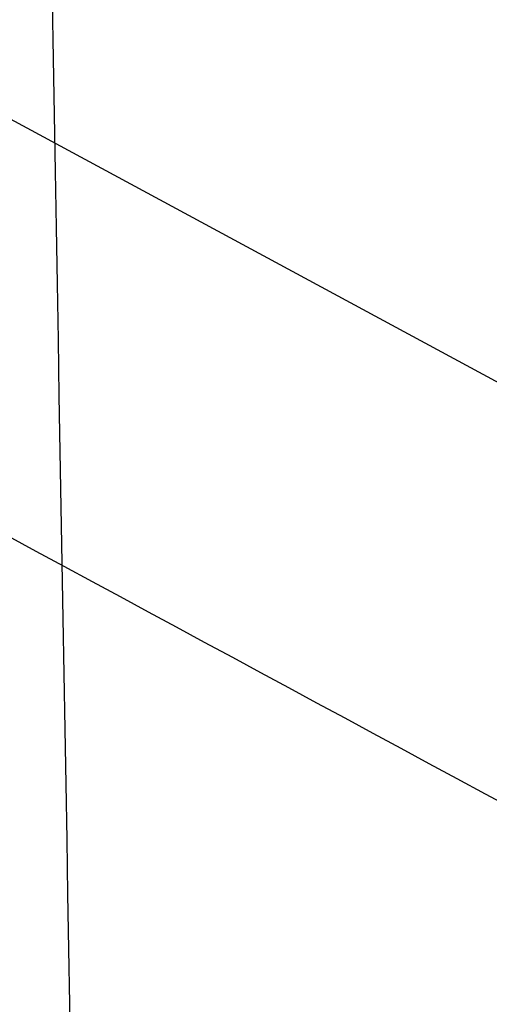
# Model space of a CAD drawing. Header units: millimetres. Extents: x -445 to 449, y -417 to 415.
# Tile 977 of 1056: x -0.07 to 1.35, y -220.27 to -217.28. Entities that reach past the tile are written whole.
import ezdxf

# ---------------------------------------------------------------- set-up
doc = ezdxf.new("R2010")
doc.units = ezdxf.units.MM
doc.header["$MEASUREMENT"] = 0
doc.layers.add('Default', color=7, linetype='Continuous', true_color=0x000000)

msp = doc.modelspace()

# ---------------------------------------------------------------- linework, layer by layer
at = {"layer": 'Default', "color": 9, "true_color": 0xbfbfbf}
msp.add_line((-0.6314, -217.2966, -935.8649), (86.6633, -264.4761, -922.118), dxfattribs=at)
for points in [[(-86.3984, -259.9534, -916.3864), (-42.424, -234.8891, -923.4158), (1.5505, -209.8248, -930.4453)], [(89.3645, -259.8173, -915.8954), (44.8338, -235.7502, -922.908), (0.3032, -211.683, -929.9205)], [(1.5914, -212.3717, -944.0283), (-42.9462, -237.757, -936.9089), (-87.4839, -263.1423, -929.7895)], [(0.329, -214.2048, -943.5083), (45.4299, -238.5802, -936.406), (90.5309, -262.9555, -929.3036)], [(0.1841, -325.4597, -954.2298), (-0.433, -270.6117, -949.6872), (-1.0501, -215.7636, -945.1446)], [(-0.2509, -215.7546, -945.1448), (0.3662, -270.6027, -949.6874), (0.9833, -325.4507, -954.23)], [(-0.6179, -218.5753, -940.3393), (-0.0176, -271.9281, -944.7581), (0.5827, -325.2808, -949.1769)], [(86.6768, -265.7548, -926.5924), (43.0295, -242.165, -933.4659), (-0.6179, -218.5753, -940.3393)]]:
    msp.add_open_spline(points, degree=2, dxfattribs=at)
msp.add_open_spline([(-0.0643, -211.9207, -928.4027), (0.0688, -219.6724, -918.9306), (0.3098, -233.4523, -898.9459), (0.6161, -250.0266, -863.1219), (0.8192, -259.429, -821.7975), (0.8479, -258.5781, -791.6711), (0.8323, -256.2411, -776.9716)], degree=3, knots=[-189.353565, -189.353565, -189.353565, -189.353565, -153.964953, -118.576332, -71.391504, -24.206688, -24.206688, -24.206688, -24.206688], dxfattribs=at)

doc.saveas('drawing.dxf')
